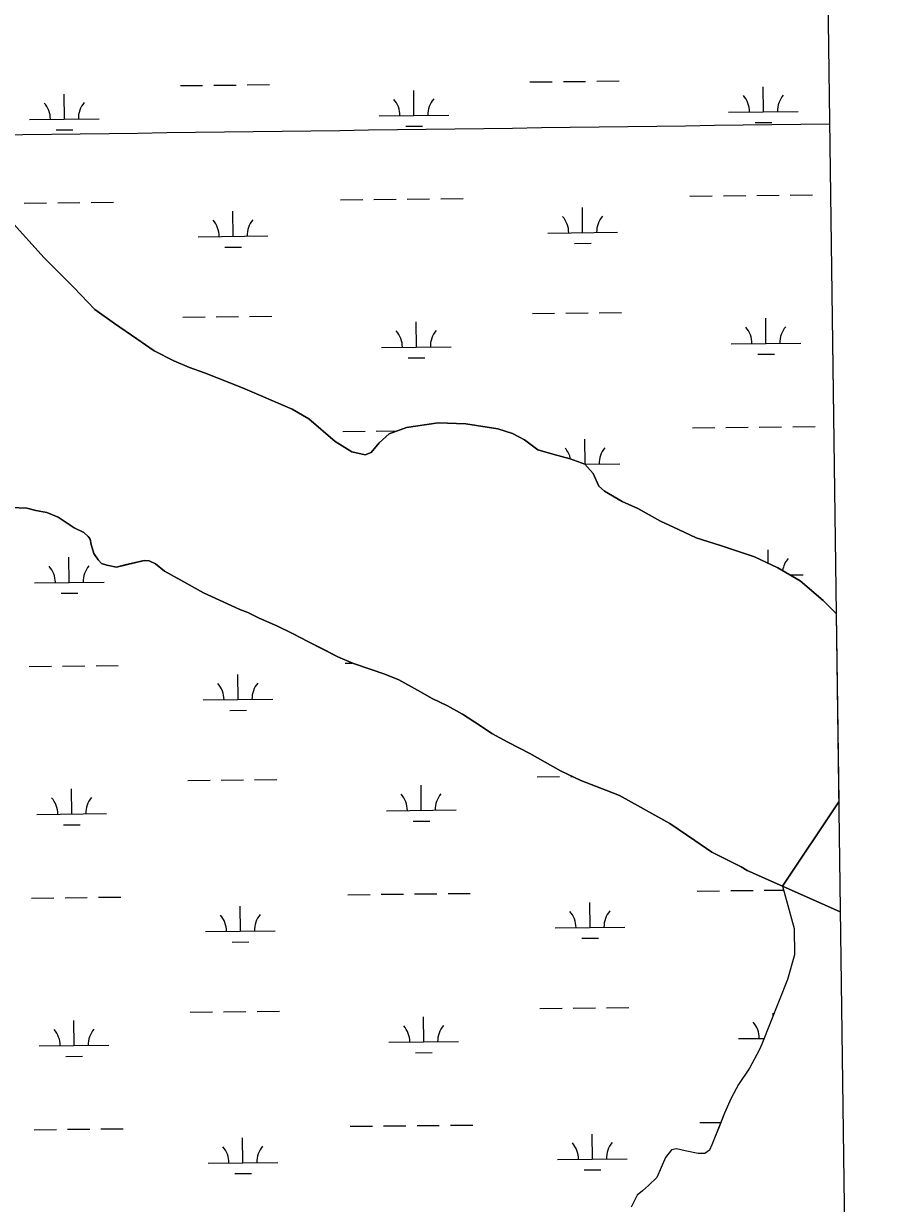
# Model space of a CAD drawing. Extents: x 3734862 to 3772949, y 391520 to 417239.
# Drawn here: x 3769605 to 3770844, y 401776 to 403471 of the extents above; entities that cross this region are included whole.
import ezdxf

# ---------------------------------------------------------------- set-up
doc = ezdxf.new("R2010")
doc.units = 0
for name, color, linetype in [('V-GRID-FRAM', 7, 'Continuous'), ('V-GRID-MAJR', 7, 'Continuous'), ('V-TOPO-SHOR', 7, 'Continuous'), ('V-WETL-SWMP', 7, 'Continuous')]:
    doc.layers.add(name, color=color, linetype=linetype)

msp = doc.modelspace()

# ---------------------------------------------------------------- linework, layer by layer
at = {"layer": 'V-GRID-FRAM'}
msp.add_lwpolyline([(3738832.3, 415033.8), (3770599.2, 415447.4), (3770843.8, 397266.6), (3739061.1, 396852.8), (3738832.3, 415033.8)], dxfattribs=at)
at = {"layer": 'V-GRID-MAJR'}
msp.add_spline([(3738984.8, 402913.2), (3741633, 402946.6), (3746929.2, 403014), (3752225.5, 403082.2), (3757521.7, 403151.1), (3762817.9, 403220.8), (3768114.1, 403291.3), (3770762.3, 403326.8)], degree=3, dxfattribs=at)
at = {"layer": 'V-TOPO-SHOR'}
for p, q in [((3769586.1, 403188), (3769634.4, 403134.3)), ((3769634.4, 403134.3), (3769677.1, 403091.4)), ((3769677.1, 403091.4), (3769707.4, 403059.9)), ((3769707.4, 403059.9), (3769735.5, 403039.9)), ((3769735.5, 403039.9), (3769767.7, 403018)), ((3769767.7, 403018), (3769792.4, 403000.6)), ((3769792.4, 403000.6), (3769820.5, 402986.1)), ((3769820.5, 402986.1), (3769843, 402976.9)), ((3769843, 402976.9), (3769864.9, 402969)), ((3769864.9, 402969), (3769919.5, 402947.4)), ((3769919.5, 402947.4), (3769990.6, 402917.1)), ((3769990.6, 402917.1), (3770014.6, 402903.1)), ((3770014.6, 402903.1), (3770052.4, 402870.4)), ((3770154.7, 402890.8), (3770200.1, 402897.5)), ((3770200.1, 402897.5), (3770240.2, 402896)), ((3770240.2, 402896), (3770285.8, 402888.5)), ((3770115.6, 402868.5), (3770129.7, 402881.6)), ((3770129.7, 402881.6), (3770154.7, 402890.8)), ((3770285.8, 402888.5), (3770307, 402882)), ((3770307, 402882), (3770324.1, 402872.7)), ((3770052.4, 402870.4), (3770076.4, 402855.8)), ((3770104.2, 402854.8), (3770115.6, 402868.5)), ((3770324.1, 402872.7), (3770343.3, 402858.7)), ((3770076.4, 402855.8), (3770095.4, 402851.3)), ((3770095.4, 402851.3), (3770104.2, 402854.8)), ((3770343.3, 402858.7), (3770365.1, 402852.2)), ((3770365.1, 402852.2), (3770389.7, 402845.8)), ((3770389.7, 402845.8), (3770410.8, 402837.9)), ((3770410.8, 402837.9), (3770422.6, 402824.5)), ((3770422.6, 402824.5), (3770431, 402806.3)), ((3770431, 402806.3), (3770439.2, 402798.9)), ((3770439.2, 402798.9), (3770464.5, 402784.3)), ((3769609.7, 402774.7), (3769587.3, 402775.8)), ((3769622.7, 402771.5), (3769609.7, 402774.7)), ((3770464.5, 402784.3), (3770487.1, 402774.4)), ((3770487.1, 402774.4), (3770519.3, 402755.9)), ((3769638.4, 402768.3), (3769622.7, 402771.5)), ((3769654.8, 402761.7), (3769638.4, 402768.3)), ((3769677.4, 402746.4), (3769654.8, 402761.7)), ((3769691.7, 402739.8), (3769677.4, 402746.4)), ((3770519.3, 402755.9), (3770545.3, 402744)), ((3770545.3, 402744), (3770570.6, 402732.1)), ((3769697.9, 402733.8), (3769691.7, 402739.8)), ((3769700.7, 402730.4), (3769697.9, 402733.8)), ((3769702.2, 402722.3), (3769700.7, 402730.4)), ((3770570.6, 402732.1), (3770605.4, 402721)), ((3769705.7, 402709.5), (3769702.2, 402722.3)), ((3769712, 402700.7), (3769705.7, 402709.5)), ((3770605.4, 402721), (3770654.5, 402704.7)), ((3769716.8, 402695.3), (3769712, 402700.7)), ((3769724.3, 402692.7), (3769716.8, 402695.3)), ((3769738.6, 402690.2), (3769724.3, 402692.7)), ((3769750.8, 402693.1), (3769738.6, 402690.2)), ((3769765.7, 402696.7), (3769750.8, 402693.1)), ((3769777.9, 402699.6), (3769765.7, 402696.7)), ((3769785.4, 402699), (3769777.9, 402699.6)), ((3769794.3, 402695), (3769785.4, 402699)), ((3769807.3, 402684.4), (3769794.3, 402695)), ((3770654.5, 402704.7), (3770688, 402688.9)), ((3769830.6, 402671.1), (3769807.3, 402684.4)), ((3770688, 402688.9), (3770720.2, 402670.3)), ((3769863.4, 402653.2), (3769830.6, 402671.1)), ((3770720.2, 402670.3), (3770753.2, 402642.2)), ((3769897.6, 402637.4), (3769863.4, 402653.2)), ((3770753.2, 402642.2), (3770771.7, 402623.3)), ((3769915.4, 402629.4), (3769897.6, 402637.4)), ((3769927, 402624.9), (3769915.4, 402629.4)), ((3769943.4, 402616.9), (3769927, 402624.9)), ((3770771.7, 402623.3), (3770775.4, 402353)), ((3769968.7, 402605.7), (3769943.4, 402616.9)), ((3769991.3, 402594.5), (3769968.7, 402605.7)), ((3770013.9, 402582.6), (3769991.3, 402594.5)), ((3770037.8, 402570.7), (3770013.9, 402582.6)), ((3770056.3, 402561.4), (3770037.8, 402570.7)), ((3770078.8, 402551.5), (3770056.3, 402561.4)), ((3770102.7, 402543.7), (3770078.8, 402551.5)), ((3770123.9, 402536.5), (3770102.7, 402543.7)), ((3770143.7, 402528), (3770123.9, 402536.5)), ((3770170.4, 402513.4), (3770143.7, 402528)), ((3770191.6, 402501.4), (3770170.4, 402513.4)), ((3770213.5, 402490.9), (3770191.6, 402501.4)), ((3770235.4, 402478.9), (3770213.5, 402490.9)), ((3770260.8, 402462.3), (3770235.4, 402478.9)), ((3770277.2, 402451), (3770260.8, 402462.3)), ((3770300.5, 402438.4), (3770277.2, 402451)), ((3770331.9, 402422.5), (3770300.5, 402438.4)), ((3770375.8, 402397.3), (3770331.9, 402422.5)), ((3770405.2, 402383.5), (3770375.8, 402397.3)), ((3770432.5, 402373), (3770405.2, 402383.5)), ((3770460.5, 402361.8), (3770432.5, 402373)), ((3770533.1, 402322), (3770460.5, 402361.8)), ((3770775.4, 402353), (3770694.8, 402231.6)), ((3770568.7, 402297.4), (3770533.1, 402322)), ((3770593.4, 402280.7), (3770568.7, 402297.4)), ((3770618, 402268.2), (3770593.4, 402280.7)), ((3770635.1, 402259.6), (3770618, 402268.2)), ((3770643.9, 402254.3), (3770635.1, 402259.6)), ((3770694.8, 402231.6), (3770643.9, 402254.3))]:
    msp.add_line(p, q, dxfattribs=at)
for points in [[(3770771.7, 402623.3), (3770753.2, 402642.2), (3770720.2, 402670.3), (3770688, 402688.9), (3770654.5, 402704.7), (3770605.4, 402721), (3770570.6, 402732.1), (3770545.3, 402744), (3770519.3, 402755.9), (3770487.1, 402774.4), (3770464.5, 402784.3), (3770439.2, 402798.9), (3770431, 402806.3), (3770422.6, 402824.5), (3770410.8, 402837.9), (3770389.7, 402845.8), (3770365.1, 402852.2), (3770343.3, 402858.7), (3770324.1, 402872.7), (3770307, 402882), (3770285.8, 402888.5), (3770240.2, 402896), (3770200.1, 402897.5), (3770154.7, 402890.8), (3770129.7, 402881.6), (3770115.6, 402868.5), (3770104.2, 402854.8), (3770095.4, 402851.3), (3770076.4, 402855.8), (3770052.4, 402870.4), (3770014.6, 402903.1), (3769990.6, 402917.1), (3769919.5, 402947.4), (3769864.9, 402969), (3769843, 402976.9), (3769820.5, 402986.1), (3769792.4, 403000.6), (3769767.7, 403018), (3769735.5, 403039.9), (3769707.4, 403059.9), (3769677.1, 403091.4), (3769634.4, 403134.3), (3769586.1, 403188)], [(3769587.3, 402775.8), (3769609.7, 402774.7), (3769622.7, 402771.5), (3769638.4, 402768.3), (3769654.8, 402761.7), (3769677.4, 402746.4), (3769691.7, 402739.8), (3769697.9, 402733.8), (3769700.7, 402730.4), (3769702.2, 402722.3), (3769705.7, 402709.5), (3769712, 402700.7), (3769716.8, 402695.3), (3769724.3, 402692.7), (3769738.6, 402690.2), (3769750.8, 402693.1), (3769765.7, 402696.7), (3769777.9, 402699.6), (3769785.4, 402699), (3769794.3, 402695), (3769807.3, 402684.4), (3769830.6, 402671.1), (3769863.4, 402653.2), (3769897.6, 402637.4), (3769915.4, 402629.4), (3769927, 402624.9), (3769943.4, 402616.9), (3769968.7, 402605.7), (3769991.3, 402594.5), (3770013.9, 402582.6), (3770037.8, 402570.7), (3770056.3, 402561.4), (3770078.8, 402551.5), (3770102.7, 402543.7), (3770123.9, 402536.5), (3770143.7, 402528), (3770170.4, 402513.4), (3770191.6, 402501.4), (3770213.5, 402490.9), (3770235.4, 402478.9), (3770260.8, 402462.3), (3770277.2, 402451), (3770300.5, 402438.4)], [(3770300.5, 402438.4), (3770331.9, 402422.5), (3770375.8, 402397.3), (3770405.2, 402383.5), (3770432.5, 402373), (3770460.5, 402361.8), (3770533.1, 402322), (3770568.7, 402297.4), (3770593.4, 402280.7), (3770618, 402268.2), (3770635.1, 402259.6), (3770643.9, 402254.3), (3770694.8, 402231.6)], [(3770694.8, 402231.6), (3770775.4, 402353)], [(3770775.4, 402353), (3770694.8, 402231.6), (3770777.5, 402194.8)], [(3770694.8, 402231.6), (3770711.5, 402171.2), (3770712, 402133.2), (3770701.6, 402097.8), (3770664.9, 402005), (3770661.1, 401996.3), (3770647.2, 401970.3), (3770631.3, 401947), (3770620.7, 401927.2), (3770611.4, 401906), (3770603.6, 401886.2), (3770597, 401869.8), (3770593, 401860.2), (3770589.8, 401852.7), (3770583, 401847.9), (3770573.5, 401847.7), (3770555.1, 401851.6), (3770542.2, 401854.8), (3770535.4, 401853.3), (3770526.7, 401842.3), (3770514.2, 401813.6), (3770502.1, 401801.9), (3770493.4, 401794.3), (3770486, 401788.1), (3770477.4, 401771)], [(3770777.5, 402194.8), (3770694.8, 402231.6)]]:
    msp.add_lwpolyline(points, dxfattribs=at)
at = {"layer": 'V-WETL-SWMP'}
for p, q in [((3770759.5, 403533.3), (3770771.7, 402623.3)), ((3770332, 403386.9), (3770364, 403387.2)), ((3770380, 403387.4), (3770412, 403387.7)), ((3770428, 403387.9), (3770460, 403388.3)), ((3769663.6, 403333.4), (3769663.2, 403369.4)), ((3769830.1, 403381.6), (3769862.1, 403381.9)), ((3769878.1, 403382.1), (3769910.1, 403382.4)), ((3769926.1, 403382.6), (3769958.1, 403383)), ((3770165.5, 403338.7), (3770165.1, 403374.7)), ((3770667.3, 403344), (3770667, 403380)), ((3769613.6, 403332.9), (3769713.6, 403333.9)), ((3770115.5, 403338.2), (3770215.5, 403339.2)), ((3770617.3, 403343.5), (3770717.3, 403344.5)), ((3769651.7, 403317.9), (3769675.7, 403318.1)), ((3770153.6, 403323.2), (3770177.6, 403323.4)), ((3770655.5, 403328.5), (3770679.5, 403328.7)), ((3770059.9, 403217.5), (3770091.9, 403217.9)), ((3770107.9, 403218), (3770139.9, 403218.4)), ((3770155.9, 403218.5), (3770187.9, 403218.9)), ((3770203.9, 403219), (3770235.9, 403219.4)), ((3770561.8, 403222.8), (3770593.8, 403223.2)), ((3770609.8, 403223.3), (3770641.8, 403223.7)), ((3770657.8, 403223.8), (3770689.8, 403224.2)), ((3770705.8, 403224.3), (3770737.8, 403224.7)), ((3769606, 403212.7), (3769638, 403213.1)), ((3769654, 403213.2), (3769686, 403213.6)), ((3769702, 403213.7), (3769734, 403214.1)), ((3769905.8, 403165.1), (3769905.5, 403201.1)), ((3770407.7, 403170.4), (3770407.3, 403206.4)), ((3769634.4, 403134.3), (3769586.1, 403188)), ((3769855.8, 403164.6), (3769955.8, 403165.7)), ((3770357.7, 403169.9), (3770457.7, 403171)), ((3769894, 403149.6), (3769918, 403149.8)), ((3770395.9, 403154.9), (3770419.9, 403155.1)), ((3769677.1, 403091.4), (3769634.4, 403134.3)), ((3769707.4, 403059.9), (3769677.1, 403091.4)), ((3769735.5, 403039.9), (3769707.4, 403059.9)), ((3769833.7, 403048.9), (3769865.7, 403049.3)), ((3769881.7, 403049.5), (3769913.6, 403049.8)), ((3769929.6, 403050), (3769961.6, 403050.3)), ((3770335.5, 403054.2), (3770367.5, 403054.6)), ((3770383.5, 403054.8), (3770415.5, 403055.1)), ((3770431.5, 403055.3), (3770463.5, 403055.6)), ((3770670.8, 403011.4), (3770670.5, 403047.4)), ((3769767.7, 403018), (3769735.5, 403039.9)), ((3770169, 403006.1), (3770168.6, 403042.1)), ((3769792.4, 403000.6), (3769767.7, 403018)), ((3770620.9, 403010.8), (3770720.8, 403011.9)), ((3769820.5, 402986.1), (3769792.4, 403000.6)), ((3770119, 403005.5), (3770219, 403006.6)), ((3770659, 402995.8), (3770683, 402996.1)), ((3769843, 402976.9), (3769820.5, 402986.1)), ((3770157.1, 402990.5), (3770181.1, 402990.8)), ((3769864.9, 402969), (3769843, 402976.9)), ((3769919.5, 402947.4), (3769864.9, 402969)), ((3769990.6, 402917.1), (3769919.5, 402947.4)), ((3770014.6, 402903.1), (3769990.6, 402917.1)), ((3770052.4, 402870.4), (3770014.6, 402903.1)), ((3770200.1, 402897.5), (3770154.7, 402890.8)), ((3770240.2, 402896), (3770200.1, 402897.5)), ((3770285.8, 402888.5), (3770240.2, 402896)), ((3770063.4, 402884.9), (3770095.4, 402885.2)), ((3770111.4, 402885.4), (3770140.7, 402885.7)), ((3770129.7, 402881.6), (3770115.6, 402868.5)), ((3770154.7, 402890.8), (3770129.7, 402881.6)), ((3770307, 402882), (3770285.8, 402888.5)), ((3770324.1, 402872.7), (3770307, 402882)), ((3770565.3, 402890.2), (3770597.3, 402890.5)), ((3770613.3, 402890.7), (3770645.3, 402891)), ((3770661.3, 402891.2), (3770693.3, 402891.5)), ((3770709.3, 402891.7), (3770741.3, 402892)), ((3770076.3, 402855.8), (3770052.4, 402870.4)), ((3770115.6, 402868.5), (3770104.2, 402854.8)), ((3770343.3, 402858.7), (3770324.1, 402872.7)), ((3770411.2, 402837.8), (3770410.9, 402873.8)), ((3770095.4, 402851.3), (3770076.3, 402855.8)), ((3770104.2, 402854.8), (3770095.4, 402851.3)), ((3770365.1, 402852.2), (3770343.3, 402858.7)), ((3770389.7, 402845.8), (3770365.1, 402852.2)), ((3770410.8, 402837.9), (3770389.7, 402845.8)), ((3770422.6, 402824.5), (3770410.8, 402837.9)), ((3770410.9, 402837.8), (3770461.2, 402838.3)), ((3770431, 402806.3), (3770422.6, 402824.5)), ((3770439.2, 402798.9), (3770431, 402806.3)), ((3770464.5, 402784.3), (3770439.2, 402798.9)), ((3770487.1, 402774.4), (3770464.5, 402784.3)), ((3770519.3, 402755.9), (3770487.1, 402774.4)), ((3770545.3, 402744), (3770519.3, 402755.9)), ((3770570.6, 402732.1), (3770545.3, 402744)), ((3770605.4, 402721), (3770570.6, 402732.1)), ((3770654.5, 402704.7), (3770605.4, 402721)), ((3770674.2, 402695.4), (3770674, 402714.7)), ((3769670.6, 402668.1), (3769670.2, 402704.1)), ((3770688, 402688.9), (3770654.5, 402704.7)), ((3770720.2, 402670.3), (3770688, 402688.9)), ((3770705.1, 402679), (3770724.4, 402679.2)), ((3769620.6, 402667.6), (3769720.6, 402668.6)), ((3770753.2, 402642.2), (3770720.2, 402670.3)), ((3769658.8, 402652.5), (3769682.8, 402652.8)), ((3770771.7, 402623.3), (3770753.2, 402642.2)), ((3769613, 402547.4), (3769645, 402547.7)), ((3769661, 402547.9), (3769693, 402548.3)), ((3769709, 402548.4), (3769741, 402548.8)), ((3770066.9, 402552.2), (3770077, 402552.3)), ((3769912.9, 402499.8), (3769912.5, 402535.8)), ((3769862.9, 402499.3), (3769962.9, 402500.4)), ((3769901, 402484.3), (3769925, 402484.5)), ((3769888.7, 402384.1), (3769920.7, 402384.5)), ((3769936.7, 402384.6), (3769968.7, 402385)), ((3770342.6, 402388.9), (3770374.6, 402389.3)), ((3770390.6, 402389.4), (3770392.4, 402389.5)), ((3769674.1, 402335.4), (3769673.7, 402371.4)), ((3769840.7, 402383.6), (3769872.7, 402384)), ((3770176, 402340.7), (3770175.6, 402376.7)), ((3769624.1, 402334.9), (3769724.1, 402336)), ((3770126, 402340.2), (3770226, 402341.3)), ((3769662.3, 402319.9), (3769686.3, 402320.1)), ((3770164.2, 402325.2), (3770188.2, 402325.4)), ((3769616.5, 402214.8), (3769648.5, 402215.1)), ((3769664.5, 402215.3), (3769696.5, 402215.6)), ((3769712.5, 402215.8), (3769744.5, 402216.1)), ((3770070.4, 402219.5), (3770102.4, 402219.9)), ((3770118.4, 402220.1), (3770150.4, 402220.4)), ((3770166.4, 402220.6), (3770198.4, 402220.9)), ((3770214.4, 402221.1), (3770246.4, 402221.4)), ((3770572.3, 402224.8), (3770604.3, 402225.2)), ((3770620.3, 402225.4), (3770652.3, 402225.7)), ((3770668.3, 402225.9), (3770696.3, 402226.2)), ((3769916.4, 402167.2), (3769916, 402203.2)), ((3770418.3, 402172.5), (3770417.9, 402208.5)), ((3769866.4, 402166.6), (3769966.4, 402167.7)), ((3770368.3, 402171.9), (3770468.3, 402173)), ((3769904.5, 402151.6), (3769928.5, 402151.9)), ((3770406.4, 402156.9), (3770430.4, 402157.2)), ((3769844.2, 402051), (3769876.2, 402051.3)), ((3769892.2, 402051.5), (3769924.2, 402051.8)), ((3769940.2, 402052), (3769972.2, 402052.3)), ((3770346.1, 402056.3), (3770378.1, 402056.6)), ((3770394.1, 402056.8), (3770426.1, 402057.1)), ((3770442.1, 402057.3), (3770474.1, 402057.6)), ((3770681, 402045.8), (3770681, 402049.4)), ((3769677.6, 402002.8), (3769677.2, 402038.8)), ((3770179.5, 402008.1), (3770179.1, 402044.1)), ((3770631.4, 402012.9), (3770668.1, 402013.2)), ((3769627.6, 402002.3), (3769727.6, 402003.3)), ((3770129.5, 402007.6), (3770229.5, 402008.6)), ((3769665.8, 401987.2), (3769689.8, 401987.5)), ((3770167.7, 401992.5), (3770191.7, 401992.8)), ((3769620.1, 401882.1), (3769652.1, 401882.4)), ((3769668.1, 401882.6), (3769700.1, 401882.9)), ((3769716.1, 401883.1), (3769748.1, 401883.4)), ((3770073.9, 401886.9), (3770105.9, 401887.2)), ((3770121.9, 401887.4), (3770153.9, 401887.7)), ((3770169.9, 401887.9), (3770201.9, 401888.2)), ((3770217.9, 401888.4), (3770249.9, 401888.8)), ((3770575.8, 401892.2), (3770606.1, 401892.5)), ((3769919.9, 401834.5), (3769919.5, 401870.5)), ((3770421.8, 401839.8), (3770421.4, 401875.8)), ((3769869.9, 401834), (3769969.9, 401835)), ((3770371.8, 401839.3), (3770471.8, 401840.3)), ((3769908.1, 401819), (3769932.1, 401819.2)), ((3770409.9, 401824.3), (3770433.9, 401824.5))]:
    msp.add_line(p, q, dxfattribs=at)
for points in [[(3769587.3, 402775.8), (3769609.7, 402774.7), (3769622.7, 402771.5), (3769638.4, 402768.3), (3769654.8, 402761.7), (3769677.4, 402746.4), (3769691.7, 402739.8), (3769697.9, 402733.8), (3769700.7, 402730.4), (3769702.2, 402722.3), (3769705.7, 402709.5), (3769712, 402700.7), (3769716.8, 402695.3), (3769724.3, 402692.7), (3769738.6, 402690.2), (3769777.9, 402699.6), (3769785.4, 402699), (3769794.3, 402695), (3769807.3, 402684.4), (3769830.6, 402671.1), (3769863.4, 402653.2), (3769897.6, 402637.4), (3769915.4, 402629.4), (3769927, 402624.9), (3769943.4, 402616.9), (3769968.7, 402605.7), (3769991.3, 402594.5), (3770013.9, 402582.6), (3770056.3, 402561.4), (3770078.8, 402551.5), (3770102.7, 402543.7), (3770123.9, 402536.5), (3770143.7, 402528), (3770170.4, 402513.4), (3770191.6, 402501.4), (3770213.5, 402490.9), (3770235.4, 402478.9), (3770260.8, 402462.3), (3770277.2, 402451), (3770300.5, 402438.4), (3770331.9, 402422.5), (3770375.8, 402397.3), (3770405.2, 402383.5), (3770432.5, 402373), (3770460.5, 402361.8), (3770533, 402322), (3770568.7, 402297.4), (3770593.4, 402280.7), (3770618, 402268.2), (3770635.1, 402259.6), (3770643.9, 402254.3), (3770694.8, 402231.6), (3770711.5, 402171.2), (3770712, 402133.2), (3770701.6, 402097.8), (3770664.9, 402005), (3770661.2, 401996.3), (3770647.2, 401970.3), (3770631.3, 401947), (3770620.7, 401927.2), (3770611.4, 401906), (3770597, 401869.8), (3770593, 401860.2), (3770589.8, 401852.7), (3770583, 401847.9), (3770573.5, 401847.7), (3770555.1, 401851.6), (3770542.2, 401854.8), (3770535.4, 401853.3), (3770526.7, 401842.3), (3770514.2, 401813.6), (3770502.1, 401801.9), (3770493.4, 401794.3)], [(3770493.4, 401794.3), (3770486, 401788.1), (3770477.4, 401771)]]:
    msp.add_lwpolyline(points, dxfattribs=at)
for centre, start, end in [((3770722.6, 403345.1), 139.8334, 181.377), ((3769608.3, 403333.3), 359.8334, 41.377), ((3769718.8, 403334.5), 139.8334, 181.377), ((3770110.2, 403338.6), 359.8334, 41.377), ((3770220.7, 403339.8), 139.8334, 181.377), ((3770612.1, 403343.9), 359.8334, 41.377), ((3769850.6, 403165), 359.8334, 41.377), ((3769961.1, 403166.2), 139.8334, 181.377), ((3770352.5, 403170.3), 359.8334, 41.377), ((3770463, 403171.5), 139.8334, 181.377), ((3770113.7, 403005.9), 359.8334, 41.377), ((3770224.2, 403007.1), 139.8334, 181.377), ((3770615.6, 403011.2), 359.8334, 41.377), ((3770726.1, 403012.4), 139.8334, 181.377), ((3770356, 402837.7), 12.8708, 41.377), ((3770466.5, 402838.8), 139.8334, 181.377), ((3769615.4, 402668), 359.8334, 41.377), ((3769725.8, 402669.2), 139.8334, 181.377), ((3770729.6, 402679.8), 139.8334, 171.4734), ((3769857.6, 402499.7), 359.8334, 41.377), ((3769968.1, 402500.9), 139.8334, 181.377), ((3769618.9, 402335.3), 359.8334, 41.377), ((3769729.4, 402336.5), 139.8334, 181.377), ((3770120.8, 402340.6), 359.8334, 41.377), ((3770231.2, 402341.8), 139.8334, 181.377), ((3769861.1, 402167.1), 359.8334, 41.377), ((3769971.6, 402168.2), 139.8334, 181.377), ((3770363, 402172.4), 359.8334, 41.377), ((3770473.5, 402173.5), 139.8334, 181.377), ((3770124.3, 402008), 359.8334, 41.377), ((3770234.7, 402009.1), 139.8334, 181.377), ((3770626.1, 402013.3), 359.8334, 41.377), ((3769622.4, 402002.7), 359.8334, 41.377), ((3769732.9, 402003.8), 139.8334, 181.377), ((3770366.5, 401839.7), 359.8334, 41.377), ((3770477, 401840.9), 139.8334, 181.377), ((3769864.6, 401834.4), 359.8334, 41.377), ((3769975.1, 401835.6), 139.8334, 181.377)]:
    msp.add_arc(centre, 35.2, start, end, dxfattribs=at)

doc.saveas('drawing.dxf')
